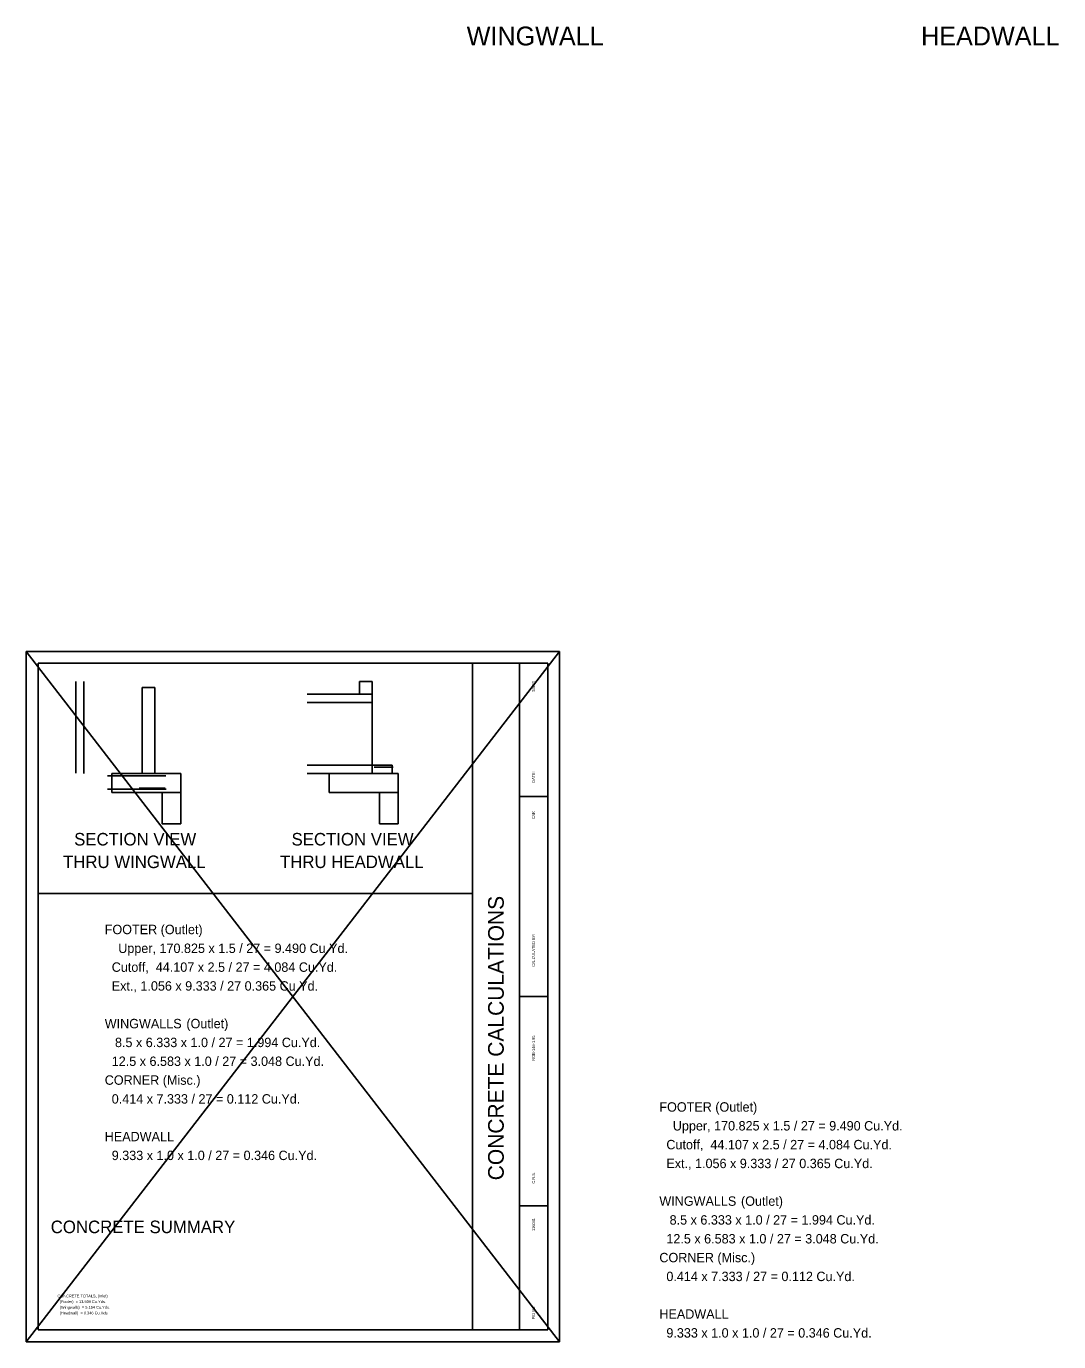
# Model space of a CAD drawing. Extents: x -1609 to 1184, y -412 to 394.
# Drawn here: x 1085.4 to 1118.31, y 162.38 to 204.3 of the extents above; entities that cross this region are included whole.
import ezdxf

# ---------------------------------------------------------------- set-up
doc = ezdxf.new("R2010")
doc.units = 0
for name, color, linetype in [('BD_P_Building', 7, 'Continuous'), ('DR_P_Headwall', 7, 'Continuous'), ('SH_Data', 7, 'Continuous'), ('ST_Details', 7, 'Continuous'), ('ST_Text', 7, 'Continuous')]:
    doc.layers.add(name, color=color, linetype=linetype)

msp = doc.modelspace()

# ---------------------------------------------------------------- linework, layer by layer
at = {"layer": 'DR_P_Headwall'}
for p, q in [((1085.395, 184.378), (1102.395, 162.378)), ((1085.395, 162.378), (1102.395, 184.378)), ((1089.492, 183.23), (1089.092, 183.23)), ((1089.092, 180.486), (1089.092, 183.23)), ((1089.492, 180.486), (1089.492, 183.23)), ((1096.024, 183.02), (1096.024, 183.42)), ((1096.424, 183.42), (1096.024, 183.42)), ((1096.424, 183.02), (1096.424, 183.42)), ((1096.424, 180.753), (1097.058, 180.753)), ((1096.424, 180.486), (1096.424, 180.753)), ((1097.058, 180.486), (1097.058, 180.753)), ((1088.125, 180.486), (1089.092, 180.486)), ((1088.125, 179.886), (1088.125, 180.486)), ((1089.492, 180.486), (1090.325, 180.486)), ((1090.325, 178.886), (1090.325, 180.486)), ((1095.058, 180.486), (1096.424, 180.486)), ((1095.058, 179.886), (1095.058, 180.486)), ((1097.058, 180.486), (1097.258, 180.486)), ((1097.258, 178.886), (1097.258, 180.486)), ((1089.725, 179.886), (1088.125, 179.886)), ((1089.725, 178.886), (1089.725, 179.886)), ((1096.658, 179.886), (1095.058, 179.886)), ((1096.658, 178.886), (1096.658, 179.886)), ((1090.325, 178.886), (1089.725, 178.886)), ((1097.258, 178.886), (1096.658, 178.886))]:
    msp.add_line(p, q, dxfattribs=at)
at = {"layer": 'ST_Details'}
for p, q in [((1085.395, 184.378), (1085.395, 162.378)), ((1102.395, 184.378), (1085.395, 184.378)), ((1102.395, 162.378), (1102.395, 184.378)), ((1085.77, 184.003), (1085.77, 162.753)), ((1102.02, 184.003), (1085.77, 184.003)), ((1099.62, 162.753), (1099.62, 184.003)), ((1101.12, 162.753), (1101.12, 184.003)), ((1102.02, 184.003), (1102.02, 162.753)), ((1086.98, 180.495), (1086.98, 183.42)), ((1087.225, 180.486), (1087.225, 183.42)), ((1094.351, 183.02), (1096.424, 183.02)), ((1096.424, 183.02), (1096.424, 183.018)), ((1096.424, 183.02), (1096.424, 182.753)), ((1094.351, 182.753), (1096.424, 182.753)), ((1096.424, 182.753), (1096.424, 180.753)), ((1094.351, 180.753), (1096.424, 180.753)), ((1096.424, 180.486), (1096.424, 180.753)), ((1096.491, 180.686), (1097.098, 180.686)), ((1089.848, 180.415), (1087.981, 180.415)), ((1089.092, 180.486), (1089.492, 180.486)), ((1094.351, 180.486), (1096.424, 180.486)), ((1096.424, 180.486), (1097.258, 180.486)), ((1089.853, 179.985), (1087.986, 179.985)), ((1088.991, 180.02), (1089.825, 180.02)), ((1089.725, 179.886), (1090.325, 179.886)), ((1096.658, 179.886), (1097.258, 179.886)), ((1101.12, 179.75), (1102.02, 179.75)), ((1085.77, 176.658), (1099.62, 176.658)), ((1101.12, 173.378), (1102.02, 173.378)), ((1101.12, 166.71), (1102.02, 166.71)), ((1085.77, 162.753), (1102.02, 162.753)), ((1085.395, 162.378), (1102.395, 162.378))]:
    msp.add_line(p, q, dxfattribs=at)
msp.add_lwpolyline([(1089.825, 180.415), (1089.025, 180.415)], dxfattribs=at)

# ---------------------------------------------------------------- texts
at = {"layer": 'BD_P_Building'}
for s, p in [('CONCRETE TOTALS, (Inlet)', (1086.39, 163.789)), ('  (Footer)  = 13.939 Cu.Yds.', (1086.39, 163.609)), ('  (Wingwalls)  = 5.154 Cu.Yds.', (1086.39, 163.429)), ('  (Headwall)  = 0.346 Cu.Yds.', (1086.39, 163.249))]:
    msp.add_text(s, height=0.09, dxfattribs=at).set_placement(p)
at = {"layer": 'SH_Data'}
for s, p in [('FOOTER (Outlet)', (1087.897, 175.366)), ('Upper, 170.825 x 1.5 / 27 = 9.490 Cu.Yd.', (1088.327, 174.766)), ('  Cutoff,  44.107 x 2.5 / 27 = 4.084 Cu.Yd.', (1087.897, 174.166)), ('  Ext., 1.056 x 9.333 / 27 0.365 Cu.Yd.', (1087.897, 173.566)), ('WINGWALLS ', (1087.897, 172.366)), ('(Outlet)', (1090.5, 172.366)), (' 8.5 x 6.333 x 1.0 / 27 = 1.994 Cu.Yd.', (1088.112, 171.766)), ('  12.5 x 6.583 x 1.0 / 27 = 3.048 Cu.Yd.', (1087.897, 171.166)), ('CORNER (Misc.)', (1087.897, 170.566)), ('  0.414 x 7.333 / 27 = 0.112 Cu.Yd.', (1087.897, 169.966)), ('FOOTER (Outlet)', (1105.582, 169.709)), ('Upper, 170.825 x 1.5 / 27 = 9.490 Cu.Yd.', (1106.011, 169.109)), ('HEADWALL', (1087.897, 168.766)), ('  Cutoff,  44.107 x 2.5 / 27 = 4.084 Cu.Yd.', (1105.582, 168.509)), ('  9.333 x 1.0 x 1.0 / 27 = 0.346 Cu.Yd.', (1087.897, 168.166)), ('  Ext., 1.056 x 9.333 / 27 0.365 Cu.Yd.', (1105.582, 167.909)), ('WINGWALLS ', (1105.582, 166.709)), ('(Outlet)', (1108.185, 166.709)), (' 8.5 x 6.333 x 1.0 / 27 = 1.994 Cu.Yd.', (1105.797, 166.109)), ('  12.5 x 6.583 x 1.0 / 27 = 3.048 Cu.Yd.', (1105.582, 165.509)), ('CORNER (Misc.)', (1105.582, 164.909)), ('  0.414 x 7.333 / 27 = 0.112 Cu.Yd.', (1105.582, 164.309)), ('HEADWALL', (1105.582, 163.109)), ('  9.333 x 1.0 x 1.0 / 27 = 0.346 Cu.Yd.', (1105.582, 162.509))]:
    msp.add_text(s, height=0.3, dxfattribs=at).set_placement(p)
at = {"layer": 'ST_Details'}
for s, p in [('3/8/23', (1101.615, 183.085)), ('DATE:', (1101.615, 180.19)), ('CAK', (1101.615, 179.028)), ('CALCULATED BY:', (1101.615, 174.321)), ('NOB-146-1.95', (1101.615, 171.334)), ('C.R.S.', (1101.615, 167.417)), ('116041', (1101.615, 165.904)), ('PID No.', (1101.615, 163.091))]:
    msp.add_text(s, height=0.09, rotation=90, dxfattribs=at).set_placement(p)
at = {"layer": 'ST_Text'}
for s, height, p in [('WINGWALL', 0.6, (1099.438, 203.691)), ('HEADWALL', 0.6, (1113.927, 203.691)), ('SECTION VIEW', 0.4, (1086.921, 178.192)), ('SECTION VIEW', 0.4, (1093.853, 178.192)), ('THRU WINGWALL', 0.4, (1086.567, 177.472)), ('THRU HEADWALL', 0.4, (1093.486, 177.472)), ('CONCRETE SUMMARY', 0.4, (1086.175, 165.837))]:
    msp.add_text(s, height=height, dxfattribs=at).set_placement(p)
msp.add_text('CONCRETE CALCULATIONS', height=0.5, rotation=90, dxfattribs=at).set_placement((1100.62, 167.522))

doc.saveas('drawing.dxf')
